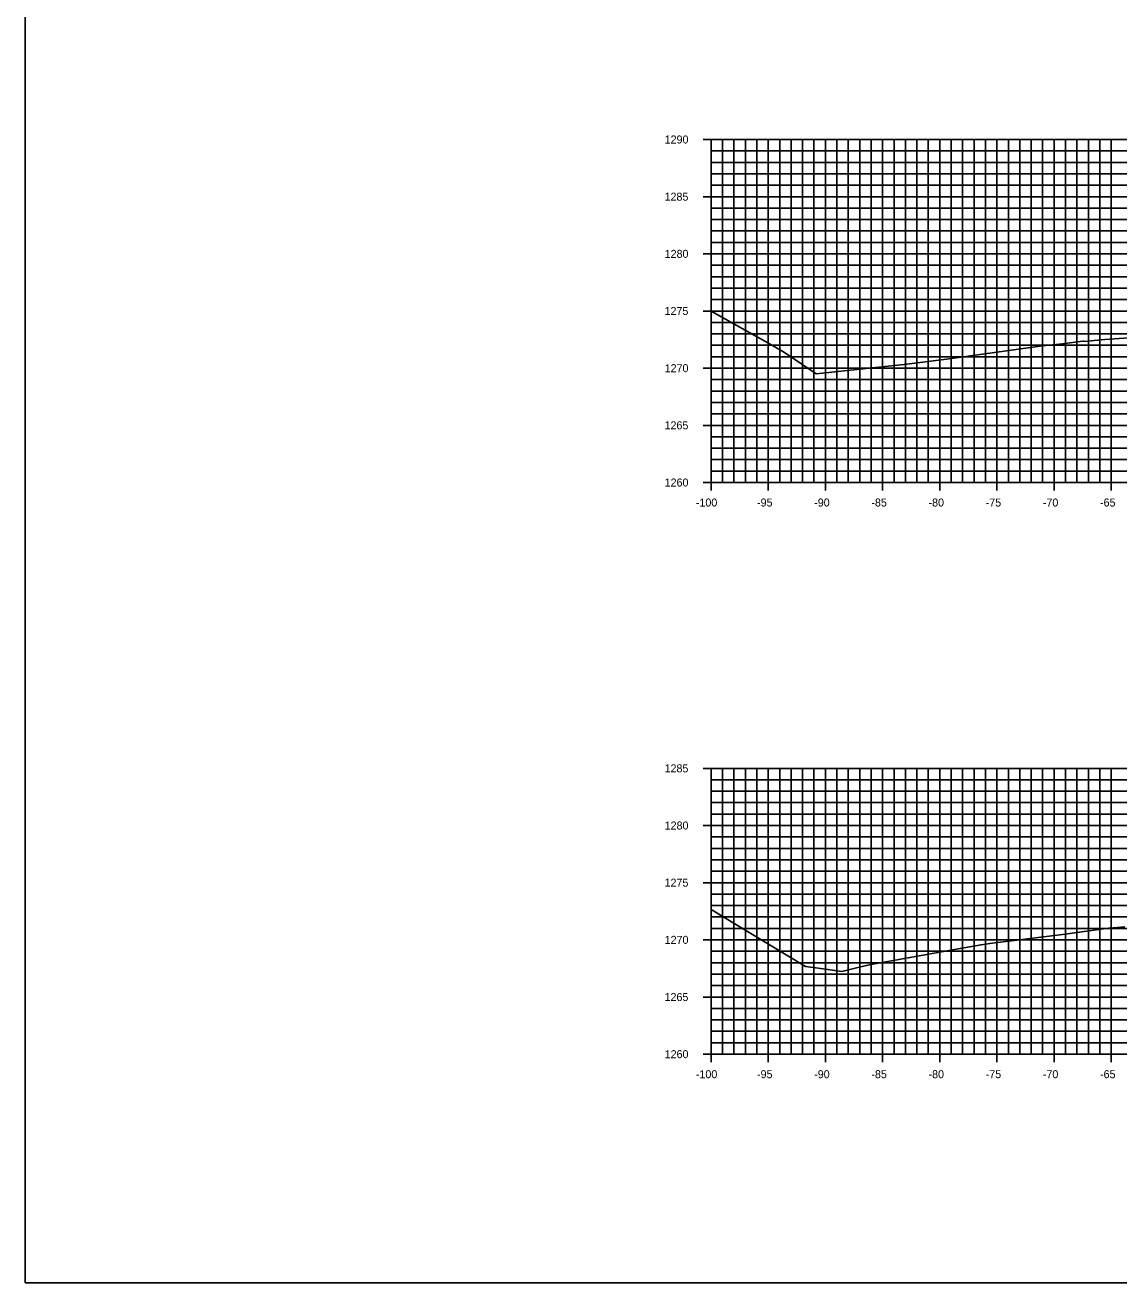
# Model space of a CAD drawing. Extents: x 674939 to 678919, y 750652 to 765176.
# Drawn here: x 678578.5 to 678674.2, y 757132.6 to 757242.6 of the extents above; entities that cross this region are included whole.
import ezdxf

# ---------------------------------------------------------------- set-up
doc = ezdxf.new("R2010")
doc.units = 0
for name, color, linetype in [('Level 10', 7, 'Continuous'), ('Level 20', 7, 'Continuous'), ('Level 4', 7, 'Continuous'), ('Level 8', 7, 'Continuous'), ('Level 9', 7, 'Continuous')]:
    doc.layers.add(name, color=color, linetype=linetype)

msp = doc.modelspace()

# ---------------------------------------------------------------- linework, layer by layer
at = {"layer": 'Level 10'}
for points in [[(678638.53, 757217.54), (678643.49, 757214.76), (678644.82, 757214.01), (678645.14, 757213.81), (678647.73, 757212.05), (678653.47, 757212.66), (678655.43, 757212.88), (678659.12, 757213.35), (678667.53, 757214.5), (678669.26, 757214.68), (678671.05, 757214.91), (678671.13, 757214.9), (678671.24, 757214.89), (678672.04, 757214.97), (678672.98, 757215.07), (678676.75, 757215.31)], [(678638.53, 757165.2), (678640.62, 757163.94), (678646.79, 757160.23), (678648.32, 757160.01), (678649.96, 757159.78), (678651.13, 757160.07), (678652.36, 757160.36), (678660.33, 757161.78), (678662.14, 757162.12), (678662.91, 757162.22), (678669.28, 757163.01), (678673.29, 757163.56), (678673.34, 757163.57), (678673.35, 757163.57), (678674.73, 757163.68)]]:
    msp.add_lwpolyline(points, dxfattribs=at)
at = {"layer": 'Level 20'}
for p, q in [((678638.53, 757232.55), (678838.53, 757232.55)), ((678638.53, 757202.55), (678638.53, 757232.55)), ((678639.53, 757202.55), (678639.53, 757232.55)), ((678640.53, 757202.55), (678640.53, 757232.55)), ((678641.53, 757202.55), (678641.53, 757232.55)), ((678642.53, 757202.55), (678642.53, 757232.55)), ((678643.53, 757202.55), (678643.53, 757232.55)), ((678644.53, 757202.55), (678644.53, 757232.55)), ((678645.53, 757202.55), (678645.53, 757232.55)), ((678646.53, 757202.55), (678646.53, 757232.55)), ((678647.53, 757202.55), (678647.53, 757232.55)), ((678648.53, 757202.55), (678648.53, 757232.55)), ((678649.53, 757202.55), (678649.53, 757232.55)), ((678650.53, 757202.55), (678650.53, 757232.55)), ((678651.53, 757202.55), (678651.53, 757232.55)), ((678652.53, 757202.55), (678652.53, 757232.55)), ((678653.53, 757202.55), (678653.53, 757232.55)), ((678654.53, 757202.55), (678654.53, 757232.55)), ((678655.53, 757202.55), (678655.53, 757232.55)), ((678656.53, 757202.55), (678656.53, 757232.55)), ((678657.53, 757202.55), (678657.53, 757232.55)), ((678658.53, 757202.55), (678658.53, 757232.55)), ((678659.53, 757202.55), (678659.53, 757232.55)), ((678660.53, 757202.55), (678660.53, 757232.55)), ((678661.53, 757202.55), (678661.53, 757232.55)), ((678662.53, 757202.55), (678662.53, 757232.55)), ((678663.53, 757202.55), (678663.53, 757232.55)), ((678664.53, 757202.55), (678664.53, 757232.55)), ((678665.53, 757202.55), (678665.53, 757232.55)), ((678666.53, 757202.55), (678666.53, 757232.55)), ((678667.53, 757202.55), (678667.53, 757232.55)), ((678668.53, 757202.55), (678668.53, 757232.55)), ((678669.53, 757202.55), (678669.53, 757232.55)), ((678670.53, 757202.55), (678670.53, 757232.55)), ((678671.53, 757202.55), (678671.53, 757232.55)), ((678672.53, 757202.55), (678672.53, 757232.55)), ((678673.53, 757202.55), (678673.53, 757232.55)), ((678638.53, 757231.55), (678838.53, 757231.55)), ((678638.53, 757230.55), (678838.53, 757230.55)), ((678638.53, 757229.55), (678838.53, 757229.55)), ((678638.53, 757228.55), (678838.53, 757228.55)), ((678638.53, 757227.55), (678838.53, 757227.55)), ((678638.53, 757226.55), (678838.53, 757226.55)), ((678638.53, 757225.55), (678838.53, 757225.55)), ((678638.53, 757224.55), (678838.53, 757224.55)), ((678638.53, 757223.55), (678838.53, 757223.55)), ((678638.53, 757222.55), (678838.53, 757222.55)), ((678638.53, 757221.55), (678838.53, 757221.55)), ((678638.53, 757220.55), (678838.53, 757220.55)), ((678638.53, 757219.55), (678838.53, 757219.55)), ((678638.53, 757218.55), (678838.53, 757218.55)), ((678638.53, 757217.55), (678838.53, 757217.55)), ((678638.53, 757216.55), (678838.53, 757216.55)), ((678638.53, 757215.55), (678838.53, 757215.55)), ((678638.53, 757214.55), (678838.53, 757214.55)), ((678638.53, 757213.55), (678838.53, 757213.55)), ((678638.53, 757212.55), (678838.53, 757212.55)), ((678638.53, 757211.55), (678838.53, 757211.55)), ((678638.53, 757210.55), (678838.53, 757210.55)), ((678638.53, 757209.55), (678838.53, 757209.55)), ((678638.53, 757208.55), (678838.53, 757208.55)), ((678638.53, 757207.55), (678838.53, 757207.55)), ((678638.53, 757206.55), (678838.53, 757206.55)), ((678638.53, 757205.55), (678838.53, 757205.55)), ((678638.53, 757204.55), (678838.53, 757204.55)), ((678638.53, 757203.55), (678838.53, 757203.55)), ((678638.53, 757202.55), (678838.53, 757202.55)), ((678638.53, 757177.55), (678838.53, 757177.55)), ((678638.53, 757152.55), (678638.53, 757177.55)), ((678639.53, 757152.55), (678639.53, 757177.55)), ((678640.53, 757152.55), (678640.53, 757177.55)), ((678641.53, 757152.55), (678641.53, 757177.55)), ((678642.53, 757152.55), (678642.53, 757177.55)), ((678643.53, 757152.55), (678643.53, 757177.55)), ((678644.53, 757152.55), (678644.53, 757177.55)), ((678645.53, 757152.55), (678645.53, 757177.55)), ((678646.53, 757152.55), (678646.53, 757177.55)), ((678647.53, 757152.55), (678647.53, 757177.55)), ((678648.53, 757152.55), (678648.53, 757177.55)), ((678649.53, 757152.55), (678649.53, 757177.55)), ((678650.53, 757152.55), (678650.53, 757177.55)), ((678651.53, 757152.55), (678651.53, 757177.55)), ((678652.53, 757152.55), (678652.53, 757177.55)), ((678653.53, 757152.55), (678653.53, 757177.55)), ((678654.53, 757152.55), (678654.53, 757177.55)), ((678655.53, 757152.55), (678655.53, 757177.55)), ((678656.53, 757152.55), (678656.53, 757177.55)), ((678657.53, 757152.55), (678657.53, 757177.55)), ((678658.53, 757152.55), (678658.53, 757177.55)), ((678659.53, 757152.55), (678659.53, 757177.55)), ((678660.53, 757152.55), (678660.53, 757177.55)), ((678661.53, 757152.55), (678661.53, 757177.55)), ((678662.53, 757152.55), (678662.53, 757177.55)), ((678663.53, 757152.55), (678663.53, 757177.55)), ((678664.53, 757152.55), (678664.53, 757177.55)), ((678665.53, 757152.55), (678665.53, 757177.55)), ((678666.53, 757152.55), (678666.53, 757177.55)), ((678667.53, 757152.55), (678667.53, 757177.55)), ((678668.53, 757152.55), (678668.53, 757177.55)), ((678669.53, 757152.55), (678669.53, 757177.55)), ((678670.53, 757152.55), (678670.53, 757177.55)), ((678671.53, 757152.55), (678671.53, 757177.55)), ((678672.53, 757152.55), (678672.53, 757177.55)), ((678673.53, 757152.55), (678673.53, 757177.55)), ((678638.53, 757176.55), (678838.53, 757176.55)), ((678638.53, 757175.55), (678838.53, 757175.55)), ((678638.53, 757174.55), (678838.53, 757174.55)), ((678638.53, 757173.55), (678838.53, 757173.55)), ((678638.53, 757172.55), (678838.53, 757172.55)), ((678638.53, 757171.55), (678838.53, 757171.55)), ((678638.53, 757170.55), (678838.53, 757170.55)), ((678638.53, 757169.55), (678838.53, 757169.55)), ((678638.53, 757168.55), (678838.53, 757168.55)), ((678638.53, 757167.55), (678838.53, 757167.55)), ((678638.53, 757166.55), (678838.53, 757166.55)), ((678638.53, 757165.55), (678838.53, 757165.55)), ((678638.53, 757164.55), (678838.53, 757164.55)), ((678638.53, 757163.55), (678838.53, 757163.55)), ((678638.53, 757162.55), (678838.53, 757162.55)), ((678638.53, 757161.55), (678838.53, 757161.55)), ((678638.53, 757160.55), (678838.53, 757160.55)), ((678638.53, 757159.55), (678838.53, 757159.55)), ((678638.53, 757158.55), (678838.53, 757158.55)), ((678638.53, 757157.55), (678838.53, 757157.55)), ((678638.53, 757156.55), (678838.53, 757156.55)), ((678638.53, 757155.55), (678838.53, 757155.55)), ((678638.53, 757154.55), (678838.53, 757154.55)), ((678638.53, 757153.55), (678838.53, 757153.55)), ((678638.53, 757152.55), (678838.53, 757152.55))]:
    msp.add_line(p, q, dxfattribs=at)
at = {"layer": 'Level 4'}
msp.add_lwpolyline([(678578.53, 757132.55), (678918.53, 757132.55), (678918.53, 757352.55), (678578.53, 757352.55)], close=True, dxfattribs=at)
at = {"layer": 'Level 8'}
for p, q in [((678637.83, 757232.55), (678639.23, 757232.55)), ((678638.53, 757202.55), (678638.53, 757232.55)), ((678638.53, 757231.55), (678638.88, 757231.55)), ((678638.53, 757230.55), (678638.88, 757230.55)), ((678638.53, 757229.55), (678638.88, 757229.55)), ((678638.53, 757228.55), (678638.88, 757228.55)), ((678637.83, 757227.55), (678639.23, 757227.55)), ((678638.53, 757226.55), (678638.88, 757226.55)), ((678638.53, 757225.55), (678638.88, 757225.55)), ((678638.53, 757224.55), (678638.88, 757224.55)), ((678638.53, 757223.55), (678638.88, 757223.55)), ((678637.83, 757222.55), (678639.23, 757222.55)), ((678638.53, 757221.55), (678638.88, 757221.55)), ((678638.53, 757220.55), (678638.88, 757220.55)), ((678638.53, 757219.55), (678638.88, 757219.55)), ((678638.53, 757218.55), (678638.88, 757218.55)), ((678637.83, 757217.55), (678639.23, 757217.55)), ((678638.53, 757216.55), (678638.88, 757216.55)), ((678638.53, 757215.55), (678638.88, 757215.55)), ((678638.53, 757214.55), (678638.88, 757214.55)), ((678637.83, 757212.55), (678639.23, 757212.55)), ((678638.53, 757213.55), (678638.88, 757213.55)), ((678638.53, 757211.55), (678638.88, 757211.55)), ((678638.53, 757210.55), (678638.88, 757210.55)), ((678638.53, 757209.55), (678638.88, 757209.55)), ((678638.53, 757208.55), (678638.88, 757208.55)), ((678637.83, 757207.55), (678639.23, 757207.55)), ((678638.53, 757206.55), (678638.88, 757206.55)), ((678638.53, 757205.55), (678638.88, 757205.55)), ((678638.53, 757204.55), (678638.88, 757204.55)), ((678638.53, 757203.55), (678638.88, 757203.55)), ((678638.53, 757201.85), (678638.53, 757203.25)), ((678643.53, 757201.85), (678643.53, 757203.25)), ((678648.53, 757201.85), (678648.53, 757203.25)), ((678653.53, 757201.85), (678653.53, 757203.25)), ((678658.53, 757201.85), (678658.53, 757203.25)), ((678663.53, 757201.85), (678663.53, 757203.25)), ((678668.53, 757201.85), (678668.53, 757203.25)), ((678673.53, 757201.85), (678673.53, 757203.25)), ((678637.83, 757202.55), (678639.23, 757202.55)), ((678638.53, 757202.55), (678838.53, 757202.55)), ((678637.83, 757177.55), (678639.23, 757177.55)), ((678638.53, 757152.55), (678638.53, 757177.55)), ((678638.53, 757176.55), (678638.88, 757176.55)), ((678638.53, 757175.55), (678638.88, 757175.55)), ((678638.53, 757174.55), (678638.88, 757174.55)), ((678638.53, 757173.55), (678638.88, 757173.55)), ((678637.83, 757172.55), (678639.23, 757172.55)), ((678638.53, 757171.55), (678638.88, 757171.55)), ((678638.53, 757170.55), (678638.88, 757170.55)), ((678638.53, 757169.55), (678638.88, 757169.55)), ((678638.53, 757168.55), (678638.88, 757168.55)), ((678637.83, 757167.55), (678639.23, 757167.55)), ((678638.53, 757166.55), (678638.88, 757166.55)), ((678638.53, 757165.55), (678638.88, 757165.55)), ((678638.53, 757164.55), (678638.88, 757164.55)), ((678638.53, 757163.55), (678638.88, 757163.55)), ((678637.83, 757162.55), (678639.23, 757162.55)), ((678638.53, 757161.55), (678638.88, 757161.55)), ((678638.53, 757160.55), (678638.88, 757160.55)), ((678638.53, 757159.55), (678638.88, 757159.55)), ((678637.83, 757157.55), (678639.23, 757157.55)), ((678638.53, 757158.55), (678638.88, 757158.55)), ((678638.53, 757156.55), (678638.88, 757156.55)), ((678638.53, 757155.55), (678638.88, 757155.55)), ((678638.53, 757154.55), (678638.88, 757154.55)), ((678638.53, 757153.55), (678638.88, 757153.55)), ((678638.53, 757151.85), (678638.53, 757153.25)), ((678643.53, 757151.85), (678643.53, 757153.25)), ((678648.53, 757151.85), (678648.53, 757153.25)), ((678653.53, 757151.85), (678653.53, 757153.25)), ((678658.53, 757151.85), (678658.53, 757153.25)), ((678663.53, 757151.85), (678663.53, 757153.25)), ((678668.53, 757151.85), (678668.53, 757153.25)), ((678673.53, 757151.85), (678673.53, 757153.25)), ((678637.83, 757152.55), (678639.23, 757152.55)), ((678638.53, 757152.55), (678838.53, 757152.55))]:
    msp.add_line(p, q, dxfattribs=at)

# ---------------------------------------------------------------- texts
at = {"layer": 'Level 9'}
for s, p in [('1290', (678634.47, 757232.2)), ('1285', (678634.46, 757227.2)), ('1280', (678634.47, 757222.2)), ('1275', (678634.46, 757217.2)), ('1270', (678634.47, 757212.2)), ('1265', (678634.46, 757207.2)), ('1260', (678634.47, 757202.2)), ('-100', (678637.2, 757200.45)), ('-95', (678642.55, 757200.45)), ('-90', (678647.55, 757200.45)), ('-85', (678652.55, 757200.45)), ('-80', (678657.55, 757200.45)), ('-75', (678662.55, 757200.45)), ('-70', (678667.55, 757200.45)), ('-65', (678672.55, 757200.45)), ('1285', (678634.46, 757177.2)), ('1280', (678634.47, 757172.2)), ('1275', (678634.46, 757167.2)), ('1270', (678634.47, 757162.2)), ('1265', (678634.46, 757157.2)), ('1260', (678634.47, 757152.2)), ('-100', (678637.2, 757150.45)), ('-95', (678642.55, 757150.45)), ('-90', (678647.55, 757150.45)), ('-85', (678652.55, 757150.45)), ('-80', (678657.55, 757150.45)), ('-75', (678662.55, 757150.45)), ('-70', (678667.55, 757150.45)), ('-65', (678672.55, 757150.45))]:
    msp.add_text(s, height=0.7, dxfattribs=at).set_placement(p)

doc.saveas('drawing.dxf')
